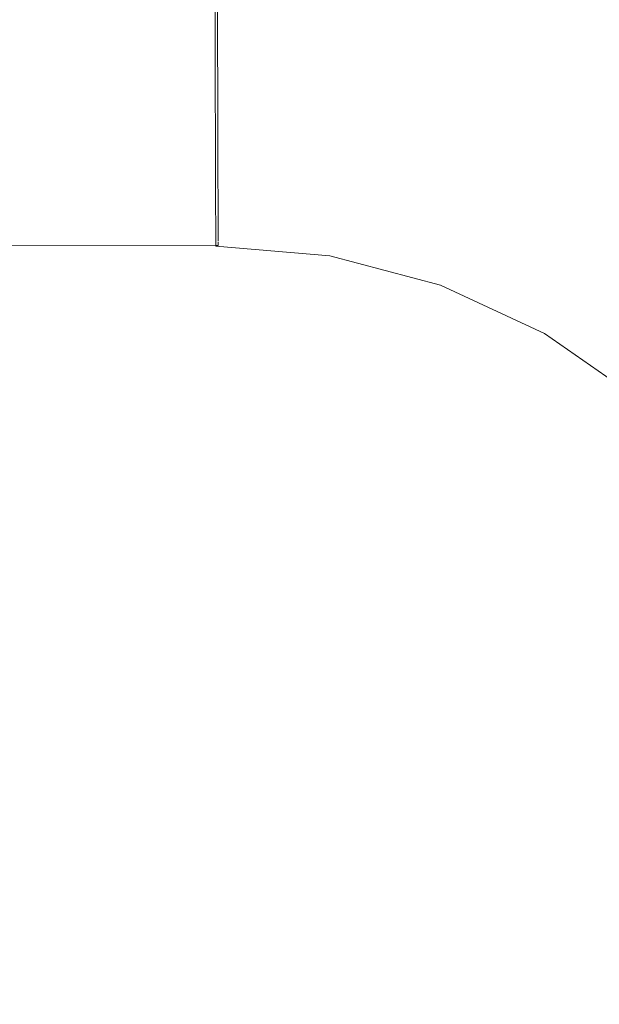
# Model space of a CAD drawing. Header units: millimetres. Extents: x -30280 to 309309, y -17460 to 4378.
# Tile 1040 of 1056: x 285724 to 285739, y -13040 to -13014. Entities that reach past the tile are written whole.
import ezdxf

# ---------------------------------------------------------------- set-up
doc = ezdxf.new("R2010")
doc.units = ezdxf.units.MM
doc.header["$MEASUREMENT"] = 0
doc.linetypes.add('Wipeout_Contour', pattern=[1000, 0, -1000])
doc.layers.add('Nuevo_08_E_Envans secs', color=7, linetype='Continuous')
doc.layers.add('Nuevo_09_EI_Mobiliari general', color=7, linetype='Continuous')
doc.layers.add('Nuevo_09_EI_Mobiliari general_Pluma_Nº__1', color=7, linetype='Continuous', lineweight=5)

# ---------------------------------------------------------------- blocks, each defined once
blk = doc.blocks.new('Elem Sección_747_7', base_point=(301400.27, -13459.976))
at = {"color": 254, "linetype": 'Wipeout_Contour', "lineweight": 0, "ltscale": 1144145.024000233}
blk.add_wipeout([(285738.237, -13012.423), (285737.764, -13013.729), (285741.725, -13015.567), (285742.418, -13014.362)], dxfattribs=at).dxf.layer = 'Nuevo_09_EI_Mobiliari general'
at = {"color": 254, "linetype": 'Wipeout_Contour', "lineweight": 0, "ltscale": 10862588.91063454}
blk.add_wipeout([(285374.936, -13034.287), (285373.36, -13043.221), (285373.49, -13043.221), (285373.817, -13043.071), (285379.368, -13041.62), (285385.027, -13041.147), (285385.027, -13041.12), (285560.47, -13041.603), (285735.913, -13041.12), (285735.913, -13041.147), (285741.573, -13041.62), (285747.123, -13043.071), (285747.45, -13043.221), (285747.58, -13043.221), (285746.005, -13034.287), (285745.236, -13031.419), (285743.979, -13028.729), (285742.274, -13026.298), (285740.172, -13024.201), (285737.737, -13022.502), (285735.044, -13021.252), (285732.174, -13020.49), (285729.215, -13020.239), (285729.215, -13020.217), (285573.662, -13020.652), (285573.661, -13020.725), (285560.47, -13020.689), (285547.279, -13020.725), (285547.279, -13020.652), (285391.725, -13020.217), (285391.725, -13020.239), (285388.766, -13020.49), (285385.896, -13021.252), (285383.203, -13022.502), (285380.768, -13024.201), (285378.666, -13026.298), (285376.961, -13028.729), (285375.705, -13031.419)], dxfattribs=at).dxf.layer = 'Nuevo_09_EI_Mobiliari general'
at = {"color": 254, "linetype": 'Wipeout_Contour', "lineweight": 0, "ltscale": 1144142.927507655}
blk.add_wipeout([(285737.764, -13013.729), (285737.292, -13015.035), (285741.033, -13016.771), (285741.725, -13015.567)], dxfattribs=at).dxf.layer = 'Nuevo_09_EI_Mobiliari general'
at = {"color": 254, "linetype": 'Wipeout_Contour', "lineweight": 0, "ltscale": 1144126.777130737}
blk.add_wipeout([(285733.544, -13012.608), (285733.306, -13013.977), (285737.292, -13015.035), (285737.764, -13013.729)], dxfattribs=at).dxf.layer = 'Nuevo_09_EI_Mobiliari general'
at = {"color": 254, "linetype": 'Wipeout_Contour', "lineweight": 0, "ltscale": 1144140.861731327}
blk.add_wipeout([(285737.292, -13015.035), (285736.834, -13016.302), (285740.361, -13017.939), (285741.033, -13016.771)], dxfattribs=at).dxf.layer = 'Nuevo_09_EI_Mobiliari general'
at = {"color": 254, "linetype": 'Wipeout_Contour', "lineweight": 0, "ltscale": 1144125.620672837}
blk.add_wipeout([(285733.306, -13013.977), (285733.075, -13015.304), (285736.834, -13016.302), (285737.292, -13015.035)], dxfattribs=at).dxf.layer = 'Nuevo_09_EI_Mobiliari general'
at = {"color": 254, "linetype": 'Wipeout_Contour', "lineweight": 0, "ltscale": 1144109.785405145}
blk.add_wipeout([(285733.306, -13013.977), (285729.197, -13013.628), (285729.201, -13014.975), (285733.075, -13015.304)], dxfattribs=at).dxf.layer = 'Nuevo_09_EI_Mobiliari general'
at = {"color": 254, "linetype": 'Wipeout_Contour', "lineweight": 0, "ltscale": 1144138.889234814}
blk.add_wipeout([(285736.834, -13016.302), (285736.404, -13017.491), (285739.731, -13019.034), (285740.361, -13017.939)], dxfattribs=at).dxf.layer = 'Nuevo_09_EI_Mobiliari general'
at = {"color": 254, "linetype": 'Wipeout_Contour', "lineweight": 0, "ltscale": 1144124.515684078}
blk.add_wipeout([(285733.075, -13015.304), (285732.859, -13016.549), (285736.404, -13017.491), (285736.834, -13016.302)], dxfattribs=at).dxf.layer = 'Nuevo_09_EI_Mobiliari general'
at = {"color": 254, "linetype": 'Wipeout_Contour', "lineweight": 0, "ltscale": 1144149.70215238}
blk.add_wipeout([(285739.162, -13020.025), (285742.006, -13022.009), (285742.739, -13021.133), (285739.731, -13019.034)], dxfattribs=at).dxf.layer = 'Nuevo_09_EI_Mobiliari general'
at = {"color": 254, "linetype": 'Wipeout_Contour', "lineweight": 0, "ltscale": 1144109.581605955}
blk.add_wipeout([(285729.201, -13014.975), (285729.204, -13016.239), (285732.859, -13016.549), (285733.075, -13015.304)], dxfattribs=at).dxf.layer = 'Nuevo_09_EI_Mobiliari general'
at = {"color": 254, "linetype": 'Wipeout_Contour', "lineweight": 0, "ltscale": 1144137.06967081}
blk.add_wipeout([(285736.015, -13018.565), (285739.162, -13020.025), (285739.731, -13019.034), (285736.404, -13017.491)], dxfattribs=at).dxf.layer = 'Nuevo_09_EI_Mobiliari general'
at = {"color": 254, "linetype": 'Wipeout_Contour', "lineweight": 0, "ltscale": 1429815.916703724}
blk.add_wipeout([(285573.68, -13014.041), (285573.676, -13015.388), (285729.201, -13014.954), (285729.197, -13013.628), (285729.197, -13013.607)], dxfattribs=at).dxf.layer = 'Nuevo_09_EI_Mobiliari general'
at = {"color": 254, "linetype": 'Wipeout_Contour', "lineweight": 0, "ltscale": 1144123.495430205}
blk.add_wipeout([(285732.663, -13017.675), (285736.015, -13018.565), (285736.404, -13017.491), (285732.859, -13016.549)], dxfattribs=at).dxf.layer = 'Nuevo_09_EI_Mobiliari general'
at = {"color": 254, "linetype": 'Wipeout_Contour', "lineweight": 0, "ltscale": 1144147.432698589}
blk.add_wipeout([(285739.162, -13020.025), (285738.67, -13020.879), (285741.373, -13022.766), (285742.006, -13022.009)], dxfattribs=at).dxf.layer = 'Nuevo_09_EI_Mobiliari general'
at = {"color": 254, "linetype": 'Wipeout_Contour', "lineweight": 0, "ltscale": 1144109.39178724}
blk.add_wipeout([(285729.204, -13016.239), (285729.207, -13017.382), (285732.663, -13017.675), (285732.859, -13016.549)], dxfattribs=at).dxf.layer = 'Nuevo_09_EI_Mobiliari general'
at = {"color": 254, "linetype": 'Wipeout_Contour', "lineweight": 0, "ltscale": 1144135.457979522}
blk.add_wipeout([(285736.015, -13018.565), (285735.68, -13019.492), (285738.67, -13020.879), (285739.162, -13020.025)], dxfattribs=at).dxf.layer = 'Nuevo_09_EI_Mobiliari general'
at = {"color": 254, "linetype": 'Wipeout_Contour', "lineweight": 0, "ltscale": 1429816.219424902}
blk.add_wipeout([(285573.676, -13015.388), (285573.673, -13016.652), (285729.204, -13016.217), (285729.201, -13014.975), (285729.201, -13014.954)], dxfattribs=at).dxf.layer = 'Nuevo_09_EI_Mobiliari general'
at = {"color": 254, "linetype": 'Wipeout_Contour', "lineweight": 0, "ltscale": 1144122.59054305}
blk.add_wipeout([(285732.663, -13017.675), (285732.494, -13018.646), (285735.68, -13019.492), (285736.015, -13018.565)], dxfattribs=at).dxf.layer = 'Nuevo_09_EI_Mobiliari general'
at = {"color": 254, "linetype": 'Wipeout_Contour', "lineweight": 0, "ltscale": 1144145.525770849}
blk.add_wipeout([(285738.67, -13020.879), (285738.271, -13021.573), (285740.86, -13023.379), (285741.373, -13022.766)], dxfattribs=at).dxf.layer = 'Nuevo_09_EI_Mobiliari general'
at = {"layer": 'Nuevo_09_EI_Mobiliari general_Pluma_Nº__1', "color": 7, "linetype": 'Continuous', "lineweight": 5}
for p, q in [((285729.197, -13013.607), (285729.201, -13014.954)), ((285729.26, -13013.606), (285729.263, -13014.953))]:
    blk.add_line(p, q, dxfattribs=at)
at = {"color": 254, "linetype": 'Wipeout_Contour', "lineweight": 0, "ltscale": 1144109.22136329}
blk.add_wipeout([(285729.207, -13017.382), (285729.21, -13018.368), (285732.494, -13018.646), (285732.663, -13017.675)], dxfattribs=at).dxf.layer = 'Nuevo_09_EI_Mobiliari general'
at = {"color": 254, "linetype": 'Wipeout_Contour', "lineweight": 0, "ltscale": 1144134.102747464}
blk.add_wipeout([(285735.68, -13019.492), (285735.408, -13020.244), (285738.271, -13021.573), (285738.67, -13020.879)], dxfattribs=at).dxf.layer = 'Nuevo_09_EI_Mobiliari general'
at = {"color": 254, "linetype": 'Wipeout_Contour', "lineweight": 0, "ltscale": 1143791.496727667}
blk.add_wipeout([(285573.67, -13017.794), (285729.207, -13017.36), (285729.204, -13016.217), (285573.673, -13016.652)], dxfattribs=at).dxf.layer = 'Nuevo_09_EI_Mobiliari general'
at = {"color": 254, "linetype": 'Wipeout_Contour', "lineweight": 0, "ltscale": 1144121.82817134}
blk.add_wipeout([(285732.494, -13018.646), (285732.357, -13019.434), (285735.408, -13020.244), (285735.68, -13019.492)], dxfattribs=at).dxf.layer = 'Nuevo_09_EI_Mobiliari general'
at = {"color": 254, "linetype": 'Wipeout_Contour', "lineweight": 0, "ltscale": 1144144.038880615}
blk.add_wipeout([(285738.271, -13021.573), (285737.978, -13022.084), (285740.482, -13023.831), (285740.86, -13023.379)], dxfattribs=at).dxf.layer = 'Nuevo_09_EI_Mobiliari general'
at = {"layer": 'Nuevo_09_EI_Mobiliari general_Pluma_Nº__1', "color": 7, "linetype": 'Continuous', "lineweight": 5}
for p, q in [((285729.201, -13014.954), (285729.204, -13016.217)), ((285729.263, -13014.953), (285729.267, -13016.217))]:
    blk.add_line(p, q, dxfattribs=at)
at = {"color": 254, "linetype": 'Wipeout_Contour', "lineweight": 0, "ltscale": 1144109.075158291}
blk.add_wipeout([(285729.21, -13018.368), (285729.212, -13019.167), (285732.357, -13019.434), (285732.494, -13018.646)], dxfattribs=at).dxf.layer = 'Nuevo_09_EI_Mobiliari general'
at = {"color": 254, "linetype": 'Wipeout_Contour', "lineweight": 0, "ltscale": 1144133.044782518}
blk.add_wipeout([(285735.408, -13020.244), (285735.208, -13020.799), (285737.978, -13022.084), (285738.271, -13021.573)], dxfattribs=at).dxf.layer = 'Nuevo_09_EI_Mobiliari general'
at = {"color": 254, "linetype": 'Wipeout_Contour', "lineweight": 0, "ltscale": 1429816.748576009}
blk.add_wipeout([(285573.67, -13017.794), (285573.667, -13018.78), (285729.21, -13018.346), (285729.207, -13017.382), (285729.207, -13017.36)], dxfattribs=at).dxf.layer = 'Nuevo_09_EI_Mobiliari general'
at = {"color": 254, "linetype": 'Wipeout_Contour', "lineweight": 0, "ltscale": 1144121.231207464}
blk.add_wipeout([(285732.257, -13020.015), (285735.208, -13020.799), (285735.408, -13020.244), (285732.357, -13019.434)], dxfattribs=at).dxf.layer = 'Nuevo_09_EI_Mobiliari general'
at = {"color": 254, "linetype": 'Wipeout_Contour', "lineweight": 0, "ltscale": 1144143.016808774}
blk.add_wipeout([(285737.978, -13022.084), (285737.798, -13022.397), (285740.25, -13024.108), (285740.482, -13023.831)], dxfattribs=at).dxf.layer = 'Nuevo_09_EI_Mobiliari general'
at = {"layer": 'Nuevo_09_EI_Mobiliari general_Pluma_Nº__1', "color": 7, "linetype": 'Continuous', "lineweight": 5}
for p, q in [((285729.204, -13016.217), (285729.207, -13017.36)), ((285729.267, -13016.217), (285729.27, -13017.36))]:
    blk.add_line(p, q, dxfattribs=at)
at = {"color": 254, "linetype": 'Wipeout_Contour', "lineweight": 0, "ltscale": 1144108.957438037}
blk.add_wipeout([(285729.212, -13019.167), (285729.214, -13019.757), (285732.257, -13020.015), (285732.357, -13019.434)], dxfattribs=at).dxf.layer = 'Nuevo_09_EI_Mobiliari general'
at = {"color": 254, "linetype": 'Wipeout_Contour', "lineweight": 0, "ltscale": 1144132.315948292}
blk.add_wipeout([(285735.208, -13020.799), (285735.085, -13021.138), (285737.798, -13022.397), (285737.978, -13022.084)], dxfattribs=at).dxf.layer = 'Nuevo_09_EI_Mobiliari general'
at = {"color": 254, "linetype": 'Wipeout_Contour', "lineweight": 0, "ltscale": 1429816.958935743}
blk.add_wipeout([(285573.667, -13018.78), (285573.665, -13019.58), (285729.212, -13019.146), (285729.21, -13018.368), (285729.21, -13018.346)], dxfattribs=at).dxf.layer = 'Nuevo_09_EI_Mobiliari general'
at = {"color": 254, "linetype": 'Wipeout_Contour', "lineweight": 0, "ltscale": 1144120.817611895}
blk.add_wipeout([(285732.195, -13020.371), (285735.085, -13021.138), (285735.208, -13020.799), (285732.257, -13020.015)], dxfattribs=at).dxf.layer = 'Nuevo_09_EI_Mobiliari general'
at = {"color": 254, "linetype": 'Wipeout_Contour', "lineweight": 0, "ltscale": 1144142.490340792}
blk.add_wipeout([(285737.798, -13022.397), (285737.737, -13022.502), (285740.172, -13024.201), (285740.25, -13024.108)], dxfattribs=at).dxf.layer = 'Nuevo_09_EI_Mobiliari general'
at = {"layer": 'Nuevo_09_EI_Mobiliari general_Pluma_Nº__1', "color": 7, "linetype": 'Continuous', "lineweight": 5}
for p, q in [((285729.207, -13017.36), (285729.21, -13018.346)), ((285729.27, -13017.36), (285729.273, -13018.346))]:
    blk.add_line(p, q, dxfattribs=at)
at = {"color": 254, "linetype": 'Wipeout_Contour', "lineweight": 0, "ltscale": 1144108.871762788}
blk.add_wipeout([(285729.214, -13019.757), (285729.215, -13020.118), (285732.195, -13020.371), (285732.257, -13020.015)], dxfattribs=at).dxf.layer = 'Nuevo_09_EI_Mobiliari general'
at = {"color": 254, "linetype": 'Wipeout_Contour', "lineweight": 0, "ltscale": 1144131.938281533}
blk.add_wipeout([(285735.085, -13021.138), (285735.044, -13021.252), (285737.737, -13022.502), (285737.798, -13022.397)], dxfattribs=at).dxf.layer = 'Nuevo_09_EI_Mobiliari general'
at = {"layer": 'Nuevo_09_EI_Mobiliari general_Pluma_Nº__1', "color": 7, "linetype": 'Continuous', "lineweight": 5}
blk.add_line((285740.172, -13024.201), (285737.737, -13022.502), dxfattribs=at)
at = {"color": 254, "linetype": 'Wipeout_Contour', "lineweight": 0, "ltscale": 1144120.59994494}
blk.add_wipeout([(285732.174, -13020.49), (285735.044, -13021.252), (285735.085, -13021.138), (285732.195, -13020.371)], dxfattribs=at).dxf.layer = 'Nuevo_09_EI_Mobiliari general'
at = {"layer": 'Nuevo_09_EI_Mobiliari general_Pluma_Nº__1', "color": 7, "linetype": 'Continuous', "lineweight": 5}
blk.add_line((285737.737, -13022.502), (285735.044, -13021.252), dxfattribs=at)
at = {"color": 254, "linetype": 'Wipeout_Contour', "lineweight": 0, "ltscale": 1144108.820902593}
blk.add_wipeout([(285729.215, -13020.118), (285729.215, -13020.239), (285732.174, -13020.49), (285732.195, -13020.371)], dxfattribs=at).dxf.layer = 'Nuevo_09_EI_Mobiliari general'
at = {"layer": 'Nuevo_09_EI_Mobiliari general_Pluma_Nº__1', "color": 7, "linetype": 'Continuous', "lineweight": 5}
blk.add_line((285735.044, -13021.252), (285732.174, -13020.49), dxfattribs=at)
at = {"color": 254, "linetype": 'Wipeout_Contour', "lineweight": 0, "ltscale": 1429817.301408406}
blk.add_wipeout([(285573.662, -13020.53), (285573.662, -13020.652), (285729.215, -13020.217), (285729.215, -13020.118), (285729.215, -13020.096)], dxfattribs=at).dxf.layer = 'Nuevo_09_EI_Mobiliari general'
at = {"color": 254, "linetype": 'Wipeout_Contour', "lineweight": 0, "ltscale": 1429817.124228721}
blk.add_wipeout([(285573.665, -13019.58), (285573.663, -13020.169), (285729.214, -13019.735), (285729.212, -13019.167), (285729.212, -13019.146)], dxfattribs=at).dxf.layer = 'Nuevo_09_EI_Mobiliari general'
at = {"layer": 'Nuevo_09_EI_Mobiliari general_Pluma_Nº__1', "color": 7, "linetype": 'Continuous', "lineweight": 5}
for p, q in [((285729.21, -13018.346), (285729.212, -13019.146)), ((285729.273, -13018.346), (285729.275, -13019.145))]:
    blk.add_line(p, q, dxfattribs=at)
at = {"color": 254, "linetype": 'Wipeout_Contour', "lineweight": 0, "ltscale": 1429817.239500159}
blk.add_wipeout([(285573.663, -13020.169), (285573.662, -13020.53), (285729.215, -13020.096), (285729.214, -13019.757), (285729.214, -13019.735)], dxfattribs=at).dxf.layer = 'Nuevo_09_EI_Mobiliari general'
at = {"layer": 'Nuevo_09_EI_Mobiliari general_Pluma_Nº__1', "color": 7, "linetype": 'Continuous', "lineweight": 5}
for p, q in [((285729.212, -13019.146), (285729.214, -13019.735)), ((285729.275, -13019.145), (285729.277, -13019.735)), ((285729.214, -13019.735), (285729.215, -13020.096)), ((285729.277, -13019.735), (285729.278, -13020.096)), ((285729.278, -13020.217), (285573.662, -13020.652)), ((285729.215, -13020.096), (285729.215, -13020.239)), ((285732.174, -13020.49), (285729.215, -13020.239)), ((285729.278, -13020.123), (285729.278, -13020.217))]:
    blk.add_line(p, q, dxfattribs=at)
blk = doc.blocks.new('Elem Sección_765_7', base_point=(301400.27, -13459.976))
at = {"color": 254, "linetype": 'Wipeout_Contour', "lineweight": 0, "ltscale": 24877759.46648961}
blk.add_wipeout([(283759.161, -13457.976), (284282.696, -13457.976), (284352.499, -13068.119), (284353.136, -13065.78), (284357.066, -13043.488), (284335.47, -13043.488), (284335.47, -12987.919), (284335.542, -12987.919), (284349.106, -12561.81), (284771.834, -12561.81), (284785.398, -12987.919), (284785.47, -12987.919), (284785.47, -13043.488), (284763.874, -13043.488), (284767.804, -13065.78), (284768.441, -13068.119), (284810.47, -13302.855), (284852.499, -13068.119), (284853.136, -13065.78), (284857.066, -13043.488), (284835.47, -13043.488), (284835.47, -12987.919), (284835.542, -12987.919), (284849.106, -12561.81), (285271.834, -12561.81), (285285.398, -12987.919), (285285.47, -12987.919), (285285.47, -13043.488), (285263.874, -13043.488), (285267.804, -13065.78), (285268.441, -13068.119), (285310.47, -13302.855), (285352.499, -13068.119), (285353.136, -13065.78), (285357.066, -13043.488), (285335.47, -13043.488), (285335.47, -12987.919), (285335.542, -12987.919), (285349.106, -12561.81), (285771.834, -12561.81), (285785.398, -12987.919), (285785.47, -12987.919), (285785.47, -13043.488), (285763.874, -13043.488), (285767.804, -13065.78), (285768.441, -13068.119), (285810.47, -13302.855), (285852.499, -13068.119), (285853.136, -13065.78), (285857.066, -13043.488), (285835.47, -13043.488), (285835.47, -12987.919), (285835.542, -12987.919), (285849.106, -12561.81), (286271.834, -12561.81), (286285.398, -12987.919), (286285.47, -12987.919), (286285.47, -13043.488), (286263.874, -13043.488), (286267.804, -13065.78), (286268.441, -13068.119), (286310.47, -13302.855), (286352.499, -13068.119), (286353.136, -13065.78), (286357.066, -13043.488), (286335.47, -13043.488), (286335.47, -12987.919), (286335.542, -12987.919), (286349.106, -12561.81), (286771.834, -12561.81), (286785.398, -12987.919), (286785.47, -12987.919), (286785.47, -13043.488), (286763.874, -13043.488), (286767.804, -13065.78), (286768.441, -13068.119), (286810.47, -13302.855), (286852.499, -13068.119), (286853.136, -13065.78), (286857.067, -13043.488), (286835.47, -13043.488), (286835.47, -12987.919), (286835.542, -12987.919), (286849.106, -12561.81), (287114.161, -12561.81), (287114.161, -11012.976), (283759.161, -11012.976)], dxfattribs=at).dxf.layer = 'Nuevo_08_E_Envans secs'

msp = doc.modelspace()

# ---------------------------------------------------------------- block references
at = {"layer": 'Nuevo_09_EI_Mobiliari general', "lineweight": 0}
msp.add_blockref('Elem Sección_747_7', (301400.27, -13459.976), dxfattribs=at)

# ---------------------------------------------------------------- next in the draw order: block references
at = {"layer": 'Nuevo_08_E_Envans secs', "lineweight": 0}
msp.add_blockref('Elem Sección_765_7', (301400.27, -13459.976), dxfattribs=at)

doc.saveas('drawing.dxf')
